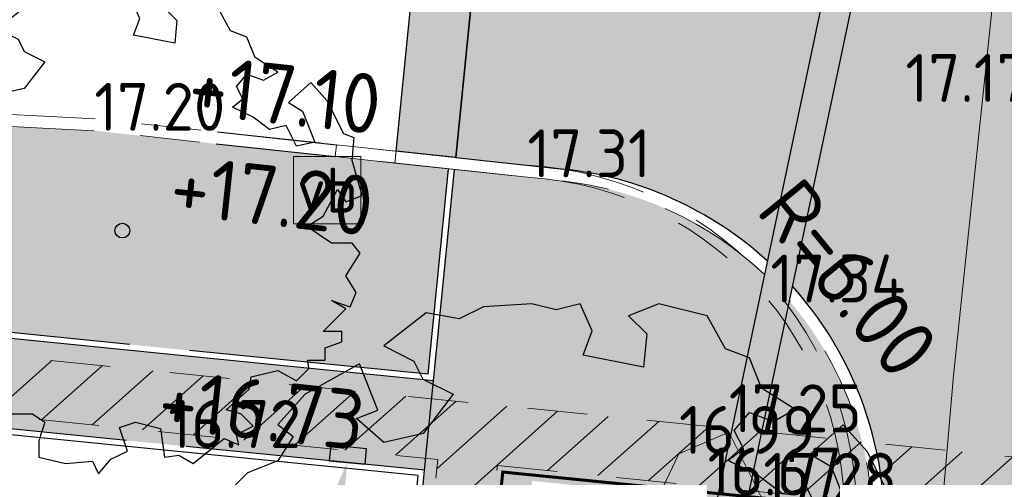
# Model space of a CAD drawing. Header units: metres. Extents: x 174255 to 175175, y 462028 to 462911.
# Tile 67 of 656: x 174573.91 to 174590.33, y 462394.45 to 462402.09. Entities that reach past the tile are written whole.
import ezdxf
from ezdxf import colors
from ezdxf.entities.mleader import LeaderData, LeaderLine
from ezdxf.enums import TextEntityAlignment as Align
from ezdxf.lldxf.tags import DXFTag
from ezdxf.math import Vec2, Vec3

# ---------------------------------------------------------------- set-up
doc = ezdxf.new("R2010")
doc.units = ezdxf.units.M
for name, pattern in [('HIDDENX2', [0.75, 0.5, -0.25]), ('NLCS-HIDDEN', [4, 2, -2]), ('VH-OPSLUITBAND', [10, 4, -2, 2, -2]), ('VH-OPSLUITBAND_100X200', [16, 8, -2, 4, -2]), ('VH-TROTTOIRBAND', [15, 5, -2, 2, -2, 2, -2]), ('VH-TROTTOIRBAND_180-200', [20, 10, -2, 2, -2, 2, -2])]:
    doc.linetypes.add(name, pattern=pattern)
doc.layers.add('-DR-alg-hulplijnen', color=210, linetype='Continuous', plot=False)
for name, color, linetype in [('-DR-nw-txt', 50, 'Continuous'), ('N-WE-VH-MATERIAALGRENS-G', 15, 'Continuous'), ('N-WE-WH-HWA_GOOT_ROOSTERGOOT-V', 141, 'Continuous')]:
    doc.layers.add(name, color=color, linetype=linetype)
for name, color, linetype, lineweight in [('B-ME-AL-PEIL_MAAIVELD-T20', 8, 'Continuous', 20), ('B-ME-IE-MEUBILAIR_WEGMEUBILAIR_VERKEERSBORD-S', 8, 'Continuous', 25), ('B-ME-VH-KANTOPSLUITING_TROTTOIRBAND-G', 8, 'VH-TROTTOIRBAND', 20), ('B-ME-WH-WATERGANG_SLOOT_INSTEEK-G', 8, 'Continuous', 20), ('B-WE-KL-TRACE_WENSTRACE-A', 252, 'Continuous', 20), ('B-WE-KL-TRACE_WENSTRACE-G', 252, 'NLCS-HIDDEN', 20), ('B-WE-RI-PERSLEIDING-G', 8, 'RI-PERS', 20), ('N-PV-KG-GRENS_UITGEEFBAAR-GEBIED-G', 170, 'Continuous', 30), ('N-WE-GR-WORTELDOEK-G', 147, 'HIDDENX2', 25), ('N-WE-IE-MEUBILAIR_WEGMEUBILAIR_STRAATKAST-LG580-ZIGGO-S', 7, 'Continuous', 25), ('N-WE-VH-KANTOPSLUITING_ACHTERKANTBAND-G', 50, 'Continuous', 25), ('N-WE-VH-KANTOPSLUITING_OPSLUITBAND_100X200-G', 152, 'VH-OPSLUITBAND_100X200', 25), ('N-WE-VH-KANTOPSLUITING_OPSLUITBAND_200X200-G', 152, 'VH-OPSLUITBAND', 20), ('N-WE-VH-KANTOPSLUITING_TROTTOIRBAND_180-200X200-G', 210, 'VH-TROTTOIRBAND_180-200', 25), ('N-WE-VH-NAP-T20', 7, 'Continuous', 25), ('N-WE-VH-T20', 7, 'Continuous', 25), ('N-WE-VH-VERHARDING_DREMPEL_PREFAB_ELEMENT-G', 7, 'Continuous', 25), ('N-WE-VH-VERHARDING_DREMPEL_PREFAB_ELEMENT-V', 41, 'Continuous', 25), ('N-WE-VH-VERHARDING_STRAATBAKSTEEN_DIKFORMAAT_ROOD-KERKWEG-V', 47, 'Continuous', 25), ('N-WE-VH-VERHARDING_STRAATBAKSTEEN_DIKFORMAAT_ROOD-TROTTOIR-V', 33, 'Continuous', 25), ('N-WE-VH-VERHARDING_TEGEL_300X300X45-V', 253, 'Continuous', 25), ('N-WE-VH-VERHARDING_TEGEL_300X300X60-V', 252, 'Continuous', 25), ('N-WE-WH-HWA_GOOT_ROOSTERGOOT-G', 150, 'Continuous', 25)]:
    doc.layers.add(name, color=color, linetype=linetype, lineweight=lineweight)
for name, color, linetype, lineweight, true_color in [('N-WE-GR-BOOM-1E-GROOTTE-S', 7, 'Continuous', 25, 0x00cc00), ('N-WE-GR-BOOM-2E-GROOTTE-S', 7, 'Continuous', 25, 0x00cc00), ('N-WE-GR-GRAS_BERM-NECTAR-ONDER-MAAIMES-V', 7, 'Continuous', 25, 0xd1ffa3), ('N-WE-VH-KANTOPSLUITING_VERLOOPBAND_180-200x200-200x200-G', 30, 'Continuous', 20, 0xff7f00)]:
    doc.layers.add(name, color=color, linetype=linetype, lineweight=lineweight, true_color=true_color)
doc.styles.add('CE', font='txt', dxfattribs={"height": 1.8})
doc.styles.add('NLCS-ISO', font='NLCS-ISO.ttf')
doc.styles.add('NLCS-ISO-M500-T20', font='NLCS-ISO.ttf', dxfattribs={"height": 1})
doc.styles.get("Standard").update_dxf_attribs({"font": 'isocpeur.ttf'})
tags = doc.linetypes.add('RI-PERS', pattern='A,7,-2,["P",Standard,S=1.8,R=0,X=-0.5,Y=-0.9],-2,7,-2,[102,NLCS.SHX,S=1,R=180,X=0,Y=0],-2', length=22).pattern_tags.tags
tags[6] = DXFTag(74, 10)

# ---------------------------------------------------------------- blocks, each defined once
blk = doc.blocks.new('SIE-WEG_VERKEERSBORD-SO')
at = {"color": 0, "linetype": 'ByBlock', "lineweight": 18}
blk.add_lwpolyline([(-1.125, -1.125), (1.125, -1.125), (1.125, 1.125), (-1.125, 1.125)], close=True, dxfattribs=at)
at = {"color": 0, "linetype": 'ByBlock', "lineweight": 18, "style": 'NLCS-ISO'}
blk.add_text('vb', height=1.5, dxfattribs=at).set_placement((0, 0), align=Align.MIDDLE_CENTER)
blk = doc.blocks.new('SGR-BOOM_1EGROOTTE')
at = {"linetype": 'Continuous', "flags": 128}
blk.add_lwpolyline([(167869.0515202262, 467739.1556611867), (167868.8494327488, 467739.6599609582), (167868.4486004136, 467739.8110639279), (167868.1446613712, 467740.3646383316), (167867.3364325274, 467740.5666382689), (167866.83377547, 467740.3645509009), (167867.1376977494, 467740.0623117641), (167867.0851679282, 467739.5070708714), (167866.0781706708, 467739.7090575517), (167866.2276307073, 467740.1131752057), (167866.0255466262, 467740.5665508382), (167865.6230883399, 467740.4663184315), (167865.2189739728, 467740.5664970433), (167864.4140474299, 467740.5155192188), (167864.0099531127, 467740.3150811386), (167863.4547091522, 467740.4136069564), (167862.7483789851, 467739.8599651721), (167863.2527089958, 467739.6086635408), (167863.4038589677, 467739.3047715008), (167863.9081889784, 467739.0534698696), (167863.403919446, 467738.3979932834), (167862.7484864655, 467738.2484625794), (167862.2950706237, 467738.6492545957), (167862.6511367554, 467738.7906272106), (167862.3459340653, 467739.5593216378), (167861.437546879, 467739.0533050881), (167860.9841914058, 467738.5489616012), (167861.2371828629, 467738.3469246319), (167860.9842317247, 467737.9444427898), (167860.478289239, 467737.7423552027), (167860.1267718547, 467737.3907909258), (167859.7736556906, 467736.3804981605), (167861.1338465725, 467736.027405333), (167861.3359306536, 467735.5740297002), (167860.9844099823, 467735.2717468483), (167860.3798911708, 467735.2717065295), (167860.2645594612, 467735.587631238), (167859.6735173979, 467735.3718649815), (167860.077668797, 467734.7164489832), (167859.8756317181, 467734.4651002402), (167860.126980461, 467734.2630631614), (167859.9249636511, 467733.7078122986), (167860.3487980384, 467733.4959304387), (167860.1270612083, 467733.0523828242), (167860.4786053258, 467733.0031248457), (167860.6371384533, 467732.864022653), (167860.2443994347, 467732.3829941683), (167861.0848543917, 467731.6906366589), (167861.3887363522, 467731.9929163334), (167861.6400345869, 467732.5481704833), (167861.4379639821, 467732.7994922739), (167861.6892521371, 467733.5058761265), (167862.0440918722, 467733.30384595), (167862.4482331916, 467732.7995596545), (167862.7997940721, 467732.4989664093), (167862.4483172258, 467731.5395978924), (167861.6893932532, 467731.3900602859), (167861.3888137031, 467730.8331601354), (167861.7929516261, 467730.3797979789), (167862.3958378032, 467730.2287084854), (167862.4714127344, 467730.0775838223), (167862.5469876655, 467729.9264591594), (167863.0019858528, 467730.4308027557), (167863.6065046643, 467730.4308430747), (167863.9087775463, 467730.228809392), (167863.7593207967, 467729.7754103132), (167863.759347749, 467729.3713026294), (167864.4148008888, 467729.2185739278), (167865.0702403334, 467729.2711844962), (167865.2197475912, 467728.9672923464), (167865.5236260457, 467729.3221388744), (167865.9260776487, 467729.522576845), (167865.7333766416, 467730.0964089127), (167866.1280843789, 467730.2289574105), (167866.7342560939, 467730.076225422), (167866.8345086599, 467729.3715077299), (167867.1876886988, 467729.4240981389), (167867.5392432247, 467729.218782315), (167868.2964940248, 467729.8249943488), (167868.651330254, 467729.6755310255), (167868.5987466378, 467729.9268627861), (167869.0028408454, 467730.1289435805), (167868.7005612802, 467730.4311828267), (167868.3473709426, 467730.5330075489), (167868.9025748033, 467731.0357151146), (167868.9518360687, 467731.3379778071), (167869.6072688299, 467731.4907939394), (167870.0623175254, 467731.2378463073), (167870.3629140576, 467731.5401257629), (167870.3423943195, 467731.7499664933), (167870.7670077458, 467731.7499948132), (167870.7669879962, 467732.0461086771), (167871.1710857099, 467732.1956226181), (167871.1710689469, 467732.4469578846), (167870.7176798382, 467732.4469276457), (167871.2728800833, 467733.0038447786), (167870.919683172, 467733.2042323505), (167871.3730823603, 467733.0531328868), (167871.5241885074, 467733.4063265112), (167871.2728262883, 467733.8104174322), (167871.6243301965, 467734.364035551), (167871.4222595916, 467734.6153573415), (167870.9195890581, 467734.6153238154), (167870.3134004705, 467735.0210337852), (167870.7174913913, 467735.272396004), (167871.0706312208, 467735.9278625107), (167871.2727051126, 467735.6272592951), (167871.6735173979, 467735.776773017), (167871.4221249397, 467736.6342530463), (167871.4746547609, 467737.189493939), (167871.2200273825, 467737.2896825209), (167870.8158659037, 467738.096228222), (167870.4122671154, 467738.5450985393), (167869.8651256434, 467738.0531398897), (167870.2130065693, 467737.8448527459), (167870.5153164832, 467737.087581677), (167870.0619340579, 467736.9873458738), (167869.8089225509, 467737.4899995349), (167869.4048214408, 467737.3914097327), (167869.0023363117, 467737.6936422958), (167868.498006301, 467737.944943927), (167868.7493280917, 467738.1470145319), (167868.5981783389, 467738.4476211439), (167868.8494933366, 467738.7515400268), (167869.2536111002, 467738.6004372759), (167869.6067811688, 467738.8025146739)], close=True, dxfattribs=at)
at = {"linetype": 'Continuous'}
blk.add_circle((167865.804156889, 467734.918884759), 0.143196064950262, dxfattribs=at)
blk = doc.blocks.new('SGR-BOOM_2EGROOTTE')
at = {"linetype": 'Continuous', "flags": 128}
blk.add_lwpolyline([(2.215013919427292, 2.88988874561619), (2.077170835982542, 3.233869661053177), (1.803764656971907, 3.336936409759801), (1.596449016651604, 3.714527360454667), (1.04515926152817, 3.852310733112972), (0.702298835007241, 3.714467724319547), (0.9096030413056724, 3.508311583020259), (0.873772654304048, 3.129583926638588), (0.1869037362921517, 3.26735825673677), (0.288849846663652, 3.543005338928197), (0.1510090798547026, 3.85225109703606), (-0.1235061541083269, 3.783882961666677), (-0.3991509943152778, 3.85221440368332), (-0.948188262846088, 3.817442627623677), (-1.223819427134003, 3.680724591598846), (-1.602549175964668, 3.747928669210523), (-2.084334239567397, 3.370291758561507), (-1.740332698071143, 3.198879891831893), (-1.637233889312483, 2.991596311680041), (-1.293232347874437, 2.820184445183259), (-1.637192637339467, 2.373086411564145), (-2.084260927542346, 2.271092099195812), (-2.393534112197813, 2.544470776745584), (-2.15066278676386, 2.640900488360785), (-2.358840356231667, 3.165223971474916), (-2.97844772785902, 2.82007204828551), (-3.287679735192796, 2.47606131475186), (-3.11511524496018, 2.338252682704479), (-3.287652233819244, 2.06372138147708), (-3.632753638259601, 1.92587822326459), (-3.872522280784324, 1.686077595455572), (-4.113381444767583, 0.9969608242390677), (-3.185600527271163, 0.7561175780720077), (-3.047759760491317, 0.4468718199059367), (-3.287530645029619, 0.2406858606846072), (-3.69987057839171, 0.2406583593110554), (-3.778537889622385, 0.4561493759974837), (-4.181685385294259, 0.3089760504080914), (-3.906015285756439, -0.1380806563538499), (-4.043823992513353, -0.3095246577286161), (-3.872379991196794, -0.4473333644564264), (-4.010174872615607, -0.8260678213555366), (-3.721079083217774, -0.9705916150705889), (-3.872324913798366, -1.273133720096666), (-3.63253803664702, -1.306732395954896), (-3.524403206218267, -1.401613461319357), (-3.792288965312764, -1.729721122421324), (-3.219017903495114, -2.201975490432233), (-3.011741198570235, -1.99579169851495), (-2.840331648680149, -1.617054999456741), (-2.978163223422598, -1.445629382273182), (-2.806760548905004, -0.963807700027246), (-2.56472574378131, -1.101611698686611), (-2.28906251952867, -1.445583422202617), (-2.049264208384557, -1.650616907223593), (-2.289005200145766, -2.304998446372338), (-2.80666429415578, -2.406997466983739), (-3.011688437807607, -2.786856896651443), (-2.736027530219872, -3.09609346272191), (-2.324801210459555, -3.199151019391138), (-2.273251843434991, -3.30223256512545), (-2.221702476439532, -3.405314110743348), (-1.91134998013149, -3.061303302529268), (-1.499010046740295, -3.061275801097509), (-1.292830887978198, -3.199082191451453), (-1.394774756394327, -3.508343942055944), (-1.394756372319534, -3.783984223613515), (-0.9476743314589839, -3.888159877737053), (-0.5006016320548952, -3.852274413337), (-0.3986233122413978, -4.059558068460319), (-0.1913489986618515, -3.817518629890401), (0.08316167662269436, -3.680800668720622), (-0.04827893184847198, -3.289392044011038), (0.2209496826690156, -3.198981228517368), (0.6344170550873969, -3.303159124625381), (0.7027989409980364, -3.783844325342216), (0.9437016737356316, -3.747972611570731), (1.183495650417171, -3.888017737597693), (1.70001348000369, -3.474522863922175), (1.94204589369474, -3.576471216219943), (1.906178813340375, -3.405038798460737), (2.18180990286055, -3.267200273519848), (1.975626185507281, -3.061044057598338), (1.734716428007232, -2.991589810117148), (2.113418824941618, -2.648694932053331), (2.147019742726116, -2.442522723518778), (2.594087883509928, -2.338287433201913), (2.904474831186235, -2.510822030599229), (3.109510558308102, -2.304638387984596), (3.09551412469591, -2.161506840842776), (3.385141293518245, -2.16148752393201), (3.385127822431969, -1.959509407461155), (3.660761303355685, -1.857526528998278), (3.660749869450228, -1.686091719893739), (3.351494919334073, -1.686112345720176), (3.730194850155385, -1.306241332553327), (3.48928060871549, -1.169557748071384), (3.798542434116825, -1.272622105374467), (3.901611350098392, -1.03171010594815), (3.730158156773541, -0.7560812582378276), (3.969917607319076, -0.3784604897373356), (3.832086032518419, -0.2070348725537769), (3.489216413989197, -0.2070577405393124), (3.075737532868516, 0.06967545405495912), (3.351366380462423, 0.2411286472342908), (3.592241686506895, 0.68821980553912), (3.730075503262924, 0.483179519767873), (4.00346800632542, 0.5851622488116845), (3.831994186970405, 1.170046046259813), (3.86782457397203, 1.548773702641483), (3.694144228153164, 1.617111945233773), (3.418467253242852, 2.16725363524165), (3.143174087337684, 2.473426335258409), (2.769971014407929, 2.137863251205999), (3.007259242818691, 1.99579139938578), (3.213463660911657, 1.479259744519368), (2.904213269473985, 1.410889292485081), (2.731635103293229, 1.753747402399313), (2.455999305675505, 1.686499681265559), (2.18146576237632, 1.892651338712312), (1.837464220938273, 2.064063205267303), (2.008889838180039, 2.201894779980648), (1.905791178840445, 2.406937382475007), (2.077212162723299, 2.614239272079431), (2.352859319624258, 2.511172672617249), (2.593755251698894, 2.649008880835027)], close=True, dxfattribs=at)
at = {"linetype": 'Continuous'}
blk.add_circle((0, 0), 0.1231508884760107, dxfattribs=at)

msp = doc.modelspace()

# ---------------------------------------------------------------- hatches: boundary and pattern name
at = {"layer": 'B-WE-KL-TRACE_WENSTRACE-A'}
h = msp.add_hatch(dxfattribs=at)
h.set_pattern_fill('AKL-WENSTRACE', color=256, scale=5, pattern_type=2)
h.set_pattern_definition([(45, (7036.025870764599, -5459.313215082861), (-0.4419417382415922, 0.4419417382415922), [])])
edge = h.paths.add_edge_path()
edge.add_arc((174871.640041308, 462346.1759887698), 277.7267564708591, 167.4909955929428, 170.0783668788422)
edge.add_line((174598.0668715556, 462394.0285963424), (174597.8977231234, 462393.0405319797))
edge.add_arc((174837.8543264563, 462352.4704602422), 243.362080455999, 170.4036096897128, 170.6915752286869)
edge.add_line((174597.6968516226, 462391.8340155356), (174598.7008328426, 462391.7765815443))
edge.add_arc((174850.6854382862, 462350.1896270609), 255.3932578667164, 167.5467652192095, 170.6285132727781, ccw=False)
edge.add_line((174601.3009857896, 462405.263314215), (174631.1794015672, 462402.8880249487))
edge.add_line((174631.1794015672, 462402.8880249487), (174631.1794015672, 462418.5060067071))
edge.add_line((174631.1794015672, 462418.5060067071), (174648.2794015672, 462418.5060067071))
edge.add_line((174648.2794015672, 462418.5060067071), (174648.2794015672, 462426.8823444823))
edge.add_line((174648.2794015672, 462426.8823444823), (174677.4794015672, 462426.8823444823))
edge.add_line((174677.4794015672, 462426.8823444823), (174677.4794015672, 462440.7908352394))
edge.add_line((174677.4794015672, 462440.7908352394), (174695.6675709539, 462440.7908352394))
edge.add_line((174695.6675709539, 462440.7908352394), (174695.6675708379, 462428.3020516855))
edge.add_line((174695.6675708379, 462428.3020516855), (174696.6675708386, 462428.3819349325))
edge.add_line((174696.6675708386, 462428.3819349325), (174696.6675710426, 462450.3258998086))
edge.add_arc((174666.9675710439, 462450.3259000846), 29.69999999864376, 359.9999994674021, 370.5157417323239)
edge.add_line((174696.1687536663, 462455.7463182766), (174694.6737609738, 462463.8002272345))
edge.add_line((174694.6737609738, 462463.8002272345), (174693.7024938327, 462463.5534103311))
edge.add_line((174693.7024938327, 462463.5534103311), (174695.1855488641, 462455.5638126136))
edge.add_arc((174666.9675710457, 462450.3259000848), 28.69999999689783, -5.329113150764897e-07, 10.515741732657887, ccw=False)
edge.add_line((174695.6675710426, 462450.3258998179), (174695.6675709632, 462441.7908352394))
edge.add_line((174695.6675709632, 462441.7908352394), (174683.5675710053, 462441.7908352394))
edge.add_line((174683.5675710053, 462441.7908352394), (174683.5675710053, 462474.9004003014))
edge.add_line((174683.5675710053, 462474.9004003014), (174632.8224872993, 462474.9003244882))
edge.add_line((174632.8224872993, 462474.9003244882), (174610.4028021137, 462476.682655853))
edge.add_line((174610.4028021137, 462476.682655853), (174610.2317172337, 462475.6931018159))
edge.add_line((174610.2317172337, 462475.6931018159), (174632.7828014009, 462473.900324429))
edge.add_line((174632.7828014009, 462473.900324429), (174682.567570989, 462473.9003988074))
edge.add_line((174682.567570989, 462473.9003988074), (174682.5675710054, 462441.7908352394))
edge.add_line((174682.5675710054, 462441.7908352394), (174676.4794015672, 462441.7908352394))
edge.add_line((174676.4794015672, 462441.7908352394), (174676.4794015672, 462427.8823444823))
edge.add_line((174676.4794015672, 462427.8823444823), (174647.2794015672, 462427.8823444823))
edge.add_line((174647.2794015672, 462427.8823444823), (174647.2794015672, 462419.5060067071))
edge.add_line((174647.2794015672, 462419.5060067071), (174630.1794015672, 462419.5060067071))
edge.add_line((174630.1794015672, 462419.5060067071), (174630.1794015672, 462403.9706784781))
edge.add_line((174630.1794015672, 462403.9706784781), (174602.9529161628, 462406.1351432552))
edge.add_line((174602.9529161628, 462406.1351432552), (174605.0146463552, 462432.069345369))
edge.add_line((174605.0146463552, 462432.069345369), (174607.7423055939, 462444.6928849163))
edge.add_line((174607.7423055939, 462444.6928849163), (174610.2027191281, 462475.6420663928))
edge.add_line((174610.2027191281, 462475.6420663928), (174610.3906909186, 462476.6836186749))
edge.add_line((174610.3906909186, 462476.6836186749), (174610.0917890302, 462494.1507060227))
edge.add_line((174610.0917890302, 462494.1507060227), (174594.573118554, 462493.9402302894))
edge.add_line((174594.573118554, 462493.9402302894), (174593.9422332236, 462530.8076091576))
edge.add_line((174593.9422332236, 462530.8076091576), (174592.9444635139, 462530.6687209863))
edge.add_line((174592.9444635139, 462530.6687209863), (174593.5903141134, 462492.9268087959))
edge.add_line((174593.5903141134, 462492.9268087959), (174609.1089845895, 462493.1372845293))
edge.add_line((174609.1089845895, 462493.1372845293), (174609.3713832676, 462477.8033545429))
edge.add_line((174609.3713832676, 462477.8033545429), (174606.8246991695, 462445.7689882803))
edge.add_line((174606.8246991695, 462445.7689882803), (174581.0353072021, 462447.8192062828))
edge.add_line((174581.0353072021, 462447.8192062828), (174581.09273299, 462446.81148599))
edge.add_line((174581.09273299, 462446.81148599), (174606.7365046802, 462444.7728445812))
edge.add_line((174606.7365046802, 462444.7728445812), (174604.0577947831, 462432.3758413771))
edge.add_line((174604.0577947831, 462432.3758413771), (174601.9778609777, 462406.2126586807))
edge.add_line((174601.9778609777, 462406.2126586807), (174600.5059680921, 462406.3296719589))
h = msp.add_hatch(dxfattribs=at)
h.set_pattern_fill('AKL-WENSTRACE', color=256, scale=5, angle=356.7300000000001, pattern_type=2)
h.set_pattern_definition([(45, (6970.009773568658, -5460.527628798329), (-0.4419417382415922, 0.4419417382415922), [])])
edge = h.paths.add_edge_path()
edge.add_line((174534.8943379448, 462401.4592571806), (174535.152365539, 462400.4931196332))
edge.add_line((174535.152365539, 462400.4931196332), (174553.1706120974, 462405.305275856))
edge.add_arc((174568.0964927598, 462341.2435092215), 65.7775938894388, 89.16741981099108, 103.11547503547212, ccw=False)
edge.add_line((174569.0522908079, 462407.0141585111), (174582.4406517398, 462405.9835796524))
edge.add_line((174582.4406517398, 462405.9835796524), (174587.3832373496, 462407.5615389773))
edge.add_line((174587.3832373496, 462407.5615389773), (174600.3372376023, 462405.3440097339))
edge.add_line((174600.3372376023, 462405.3440097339), (174600.5059680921, 462406.3296719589))
edge.add_line((174600.5059680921, 462406.3296719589), (174587.3115060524, 462408.5883646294))
edge.add_line((174587.3115060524, 462408.5883646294), (174582.322619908, 462406.9956234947))
edge.add_line((174582.322619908, 462406.9956234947), (174569.0980921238, 462408.0135911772))
edge.add_arc((174568.0964927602, 462341.2435092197), 66.77759389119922, 89.14058646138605, 103.1292870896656)
edge.add_line((174552.9280202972, 462406.2755358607), (174534.8943379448, 462401.4592571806))
h = msp.add_hatch(dxfattribs=at)
h.set_pattern_fill('AKL-WENSTRACE', color=256, scale=5, angle=356.7300000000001, pattern_type=2)
h.set_pattern_definition([(41.73000000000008, (0, 0), (-0.4160132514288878, 0.4664311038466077), [])])
edge = h.paths.add_edge_path()
edge.add_line((174640.9955620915, 462307.1457300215), (174643.3189782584, 462347.7604626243))
edge.add_arc((174649.4090214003, 462347.4120741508), 6.099999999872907, 99.6345544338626, 176.7258923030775, ccw=False)
edge.add_line((174648.3881049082, 462353.4260353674), (174648.4464833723, 462354.4465265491))
edge.add_line((174648.4464833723, 462354.4465265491), (174648.9849437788, 462363.8591430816))
edge.add_line((174648.9849437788, 462363.8591430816), (174622.8277093, 462365.3555001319))
edge.add_line((174622.8277093, 462365.3555001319), (174622.599257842, 462361.362029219))
edge.add_line((174622.599257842, 462361.362029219), (174595.3099567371, 462362.9231475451))
edge.add_line((174595.3099567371, 462362.9231475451), (174594.3148577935, 462363.0220509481))
edge.add_line((174594.3148577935, 462363.0220509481), (174578.8861048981, 462364.555522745))
edge.add_line((174578.8861048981, 462364.555522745), (174581.8766701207, 462394.6445611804))
edge.add_line((174581.8766701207, 462394.6445611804), (174597.8977231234, 462393.0405319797))
edge.add_line((174597.8977231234, 462393.0405319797), (174598.0668715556, 462394.0285963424))
edge.add_line((174598.0668715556, 462394.0285963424), (174571.9276195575, 462396.6456604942))
edge.add_arc((174567.3549686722, 462350.9739968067), 45.90000000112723, 84.2825946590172, 105.3853352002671)
edge.add_line((174555.1772695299, 462395.229094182), (174516.043059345, 462384.4605123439))
edge.add_line((174516.043059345, 462384.4605123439), (174516.3083686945, 462383.4963490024))
edge.add_line((174516.3083686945, 462383.4963490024), (174555.4425788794, 462394.2649308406))
edge.add_arc((174567.3549686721, 462350.9739968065), 44.90000000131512, 84.28259465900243, 105.3853352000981, ccw=False)
edge.add_line((174571.8279975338, 462395.6506351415), (174580.8816445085, 462394.74418323))
edge.add_line((174580.8816445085, 462394.74418323), (174576.6966066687, 462352.6371716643))
edge.add_line((174576.6966066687, 462352.6371716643), (174577.6917037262, 462352.5382684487))
edge.add_line((174577.6917037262, 462352.5382684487), (174578.7872016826, 462363.5604256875))
edge.add_line((174578.7872016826, 462363.5604256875), (174595.2319144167, 462361.9259771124))
edge.add_line((174595.2319144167, 462361.9259771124), (174623.5405127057, 462360.3065486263))
edge.add_line((174623.5405127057, 462360.3065486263), (174623.7689641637, 462364.3000195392))
edge.add_line((174623.7689641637, 462364.3000195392), (174647.9294631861, 462362.917888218))
edge.add_line((174647.9294631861, 462362.917888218), (174647.4325432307, 462354.231424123))
edge.add_arc((174649.4090214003, 462347.4120741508), 7.099999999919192, 106.1633752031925, 176.7258923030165)
edge.add_line((174642.3206105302, 462347.8175754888), (174639.9400814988, 462306.2044751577))
edge.add_line((174639.9400814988, 462306.2044751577), (174679.0354000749, 462303.9679789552))
edge.add_line((174679.0354000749, 462303.9679789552), (174683.9916293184, 462341.6898671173))
edge.add_line((174683.9916293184, 462341.6898671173), (174690.2732923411, 462356.4890171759))
edge.add_line((174690.2732923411, 462356.4890171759), (174695.9835020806, 462370.4529493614))
edge.add_arc((174687.3754168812, 462373.9730160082), 9.299999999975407, 337.7590890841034, 439.7882787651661)
edge.add_line((174689.0241774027, 462383.1256980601), (174670.746193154, 462386.4182869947))
edge.add_arc((174621.1973154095, 462048.6945919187), 341.3391063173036, 81.65343966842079, 85.32544512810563)
edge.add_line((174649.0150505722, 462388.898294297), (174631.1794015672, 462389.9186047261))
edge.add_line((174631.1794015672, 462389.9186047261), (174631.1794015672, 462402.8880249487))
edge.add_line((174631.1794015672, 462402.8880249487), (174630.1794015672, 462402.9675234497))
edge.add_line((174630.1794015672, 462402.9675234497), (174630.1794015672, 462389.9758109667))
edge.add_line((174630.1794015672, 462389.9758109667), (174597.6968516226, 462391.8340155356))
edge.add_line((174597.6968516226, 462391.8340155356), (174594.3149590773, 462363.0230502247))
edge.add_line((174594.3149590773, 462363.0230502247), (174595.3100648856, 462362.9242145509))
edge.add_line((174595.3100648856, 462362.9242145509), (174598.53971578, 462390.7841635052))
edge.add_line((174598.53971578, 462390.7841635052), (174648.9579377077, 462387.8999265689))
edge.add_arc((174620.9313556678, 462046.4013109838), 342.6467477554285, 81.66799307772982, 85.30828514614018, ccw=False)
edge.add_line((174670.5839372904, 462385.4314200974), (174688.8468913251, 462382.1415386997))
edge.add_arc((174687.3754168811, 462373.9730160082), 8.300000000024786, -22.24091091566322, 79.7882787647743, ccw=False)
edge.add_line((174695.0579015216, 462370.8314511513), (174689.6178399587, 462357.528148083))
edge.add_line((174689.6178399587, 462357.528148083), (174687.4210503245, 462352.3491569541))
edge.add_line((174687.4210503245, 462352.3491569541), (174649.8145227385, 462354.5004850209))
edge.add_arc((174649.4090213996, 462347.4120741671), 7.099999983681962, 86.72589228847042, 97.63358012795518)
edge.add_line((174648.4658765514, 462354.4491529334), (174648.4311116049, 462353.4331780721))
edge.add_arc((174649.4090214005, 462347.4120741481), 6.10000000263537, 86.72589230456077, 99.22506903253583, ccw=False)
edge.add_line((174649.7574098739, 462353.5021172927), (174687.0067808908, 462351.3712208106))
edge.add_line((174687.0067808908, 462351.3712208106), (174683.0178484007, 462341.9548339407))
edge.add_line((174683.0178484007, 462341.9548339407), (174678.164951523, 462305.019408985))
edge.add_line((174678.164951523, 462305.019408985), (174640.9955620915, 462307.1457300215))
at = {"layer": 'N-WE-GR-GRAS_BERM-NECTAR-ONDER-MAAIMES-V', "transparency": 33554559}
h = msp.add_hatch(color=256, dxfattribs=at)
h.dxf.hatch_style = 1
edge = h.paths.add_edge_path()
edge.add_line((174517.7700733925, 462385.3506031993), (174517.0067639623, 462388.1332027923))
edge.add_line((174517.0067639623, 462388.1332027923), (174519.0279904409, 462388.6876559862))
edge.add_line((174519.0279904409, 462388.6876559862), (174518.8692649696, 462389.2662803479))
edge.add_line((174518.8692649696, 462389.2662803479), (174545.2467943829, 462396.5357853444))
edge.add_line((174545.2467943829, 462396.5357853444), (174555.9176666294, 462399.3953943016))
edge.add_line((174555.9176666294, 462399.3953943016), (174559.8086764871, 462400.1887531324))
edge.add_line((174559.8086764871, 462400.1887531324), (174561.980191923, 462400.4353720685))
edge.add_line((174561.980191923, 462400.4353720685), (174566.153384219, 462400.6919038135))
edge.add_line((174566.153384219, 462400.6919038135), (174575.1504522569, 462400.2353569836))
edge.add_line((174575.1504522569, 462400.2353569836), (174581.0627487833, 462399.5995999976))
edge.add_line((174581.0627487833, 462399.5995999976), (174580.7216013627, 462396.167206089))
edge.add_line((174580.7216013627, 462396.167206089), (174571.967468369, 462397.0436706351))
edge.add_arc((174567.3549686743, 462350.9739968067), 46.30000000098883, 84.28259465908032, 105.3853352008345)
edge.add_line((174555.0711457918, 462395.6147595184), (174517.7700733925, 462385.3506031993))
at = {"layer": 'N-WE-VH-VERHARDING_DREMPEL_PREFAB_ELEMENT-V'}
h = msp.add_hatch(color=256, dxfattribs=at)
h.dxf.hatch_style = 1
h.paths.add_polyline_path([(174581.7274966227, 462405.2490354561), (174580.7325058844, 462405.3484300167), (174580.1877203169, 462399.8948459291), (174581.1819601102, 462399.7879340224)])
at = {"layer": 'N-WE-VH-VERHARDING_STRAATBAKSTEEN_DIKFORMAAT_ROOD-KERKWEG-V'}
h = msp.add_hatch(color=256, dxfattribs=at)
h.dxf.hatch_style = 1
edge = h.paths.add_edge_path()
edge.add_line((174595.9838774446, 462404.0645586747), (174596.9268350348, 462408.4847924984))
edge.add_line((174596.9268350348, 462408.4847924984), (174591.5478680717, 462409.632274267))
edge.add_arc((174585.6799041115, 462410.8840725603), 6.000000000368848, 297.798969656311, 347.9577425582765, ccw=False)
edge.add_line((174588.4781285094, 462405.5765363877), (174586.8012415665, 462397.6367901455))
edge.add_arc((174582.335846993, 462393.6292658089), 6.000000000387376, -8.923938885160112, 41.906787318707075, ccw=False)
edge.add_line((174588.2632178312, 462392.6985268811), (174588.2594889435, 462392.6750823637))
edge.add_line((174588.2594889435, 462392.6750823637), (174593.689492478, 462391.8004141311))
edge.add_arc((174837.7918502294, 462352.480259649), 247.248934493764, 167.9577425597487, 170.8493648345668, ccw=False)
h = msp.add_hatch(color=256, dxfattribs=at)
h.dxf.hatch_style = 1
edge = h.paths.add_edge_path()
edge.add_arc((174585.6799041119, 462410.8840725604), 6.000000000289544, 264.29536565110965, 291.837787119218, ccw=False)
edge.add_line((174585.083502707, 462404.9137873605), (174581.7274966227, 462405.2490354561))
edge.add_line((174581.7274966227, 462405.2490354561), (174581.1819601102, 462399.7879340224))
edge.add_line((174581.1819601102, 462399.7879340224), (174582.9773367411, 462399.5948748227))
edge.add_arc((174582.3358469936, 462393.6292658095), 5.999999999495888, 47.62237374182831, 83.86249327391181, ccw=False)
edge.add_line((174586.3799308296, 462398.0615773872), (174587.9117847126, 462405.3146283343))
at = {"layer": 'N-WE-VH-VERHARDING_STRAATBAKSTEEN_DIKFORMAAT_ROOD-TROTTOIR-V'}
h = msp.add_hatch(color=256, dxfattribs=at)
h.dxf.hatch_style = 1
edge = h.paths.add_edge_path()
edge.add_line((174556.4492319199, 462373.3836858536), (174521.7206764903, 462363.8274160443))
edge.add_line((174521.7206764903, 462363.8274160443), (174516.3614305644, 462383.303516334))
edge.add_line((174516.3614305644, 462383.303516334), (174548.3716535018, 462392.1117867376))
edge.add_line((174548.3716535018, 462392.1117867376), (174555.495640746, 462394.0720981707))
edge.add_arc((174567.3549686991, 462350.9739966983), 44.70000011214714, 101.32350344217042, 105.3853352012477, ccw=False)
edge.add_line((174558.5781957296, 462394.8038753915), (174560.4197479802, 462395.1327143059))
edge.add_arc((174567.3549848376, 462350.9740198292), 44.69997548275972, 84.28259465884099, 98.92554213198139, ccw=False)
edge.add_line((174571.808086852, 462395.4516286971), (174580.6628587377, 462394.5650881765))
edge.add_line((174580.6628587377, 462394.5650881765), (174580.8112135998, 462396.0577341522))
edge.add_line((174580.8112135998, 462396.0577341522), (174571.9575061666, 462396.9441680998))
edge.add_arc((174567.3549686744, 462350.9739968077), 46.19999999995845, 84.28259465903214, 105.3853352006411)
edge.add_line((174555.0976767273, 462395.5183431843), (174517.7001112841, 462385.2276348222))
edge.add_line((174517.7001112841, 462385.2276348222), (174516.9103265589, 462388.1067485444))
edge.add_line((174516.9103265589, 462388.1067485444), (174516.5549721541, 462388.0092694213))
edge.add_line((174516.5549721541, 462388.0092694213), (174505.5249005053, 462384.983552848))
edge.add_line((174505.5249005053, 462384.983552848), (174509.2163382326, 462382.8852737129))
edge.add_line((174509.2163382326, 462382.8852737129), (174509.8023206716, 462380.7557478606))
edge.add_line((174509.8023206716, 462380.7557478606), (174514.8159702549, 462382.1353557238))
edge.add_line((174514.8159702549, 462382.1353557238), (174515.0282176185, 462381.3640250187))
edge.add_line((174515.0282176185, 462381.3640250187), (174515.2935268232, 462380.3998616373))
edge.add_line((174515.2935268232, 462380.3998616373), (174520.4627389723, 462361.6143653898))
edge.add_arc((174525.0907232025, 462362.8878495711), 4.799999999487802, 195.3853265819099, 198.9686482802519)
edge.add_line((174520.5513796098, 462361.327606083), (174525.4650664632, 462362.6797071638))
edge.add_line((174525.4650664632, 462362.6797071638), (174550.4368980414, 462369.551215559))
edge.add_line((174550.4368980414, 462369.551215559), (174556.2266669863, 462371.1443884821))
edge.add_line((174556.2266669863, 462371.1443884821), (174556.4492319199, 462373.3836858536))
at = {"layer": 'N-WE-VH-VERHARDING_TEGEL_300X300X45-V'}
h = msp.add_hatch(color=256, dxfattribs=at)
h.dxf.hatch_style = 1
edge = h.paths.add_edge_path()
edge.add_arc((174582.3358469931, 462393.6292658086), 5.800000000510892, 46.4537312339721, 83.86249326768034)
edge.add_line((174582.9559537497, 462399.3960211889), (174581.1621788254, 462399.5889081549))
edge.add_line((174581.1621788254, 462399.5889081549), (174580.6628587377, 462394.5650881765))
edge.add_line((174580.6628587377, 462394.5650881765), (174576.4975872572, 462352.6569523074))
edge.add_line((174576.4975872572, 462352.6569523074), (174576.3195614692, 462350.8657776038))
edge.add_line((174576.3195614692, 462350.8657776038), (174578.1107361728, 462350.6877518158))
edge.add_line((174578.1107361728, 462350.6877518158), (174582.4539048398, 462394.3857684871))
edge.add_line((174582.4539048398, 462394.3857684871), (174585.5383725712, 462394.0769513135))
edge.add_line((174585.5383725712, 462394.0769513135), (174586.3316996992, 462397.8332117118))
at = {"layer": 'N-WE-VH-VERHARDING_TEGEL_300X300X60-V'}
h = msp.add_hatch(color=256, dxfattribs=at)
h.dxf.hatch_style = 1
edge = h.paths.add_edge_path()
edge.add_line((174586.749566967, 462397.3921205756), (174586.0388158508, 462394.0268468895))
edge.add_line((174586.0388158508, 462394.0268468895), (174588.1328015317, 462393.8171968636))
edge.add_arc((174582.3358469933, 462393.629265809), 5.800000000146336, 1.856817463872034, 40.44878338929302)
at = {"layer": 'N-WE-WH-HWA_GOOT_ROOSTERGOOT-V'}
h = msp.add_hatch(color=256, dxfattribs=at)
h.dxf.hatch_style = 1
h.paths.add_polyline_path([(174589.0718456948, 462410.8073071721), (174585.0967141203, 462391.9857784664), (174585.5859323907, 462391.8825283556), (174589.5610687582, 462410.7040560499)])

# ---------------------------------------------------------------- linework, layer by layer
at = {"layer": '-DR-alg-hulplijnen', "flags": 128}
msp.add_lwpolyline([(174581.1819601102, 462399.7879340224), (174581.7274966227, 462405.2490354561)], dxfattribs=at)
at = {"layer": 'B-ME-VH-KANTOPSLUITING_TROTTOIRBAND-G', "ltscale": 0.5}
for points in [[(174582.3986504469, 462399.6571017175), (174575.1662241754, 462400.4348139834), (174566.1523131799, 462400.8922154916), (174561.9627602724, 462400.6346780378), (174559.777352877, 462400.3864813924), (174555.8717609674, 462399.5901493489), (174545.1950245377, 462396.7289688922)], [(174582.3772674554, 462399.4582480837), (174575.1504522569, 462400.2353569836), (174566.153384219, 462400.6919038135), (174561.980191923, 462400.4353720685), (174559.8086764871, 462400.1887531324), (174555.9176666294, 462399.3953943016), (174545.2467943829, 462396.5357853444)]]:
    msp.add_lwpolyline(points, dxfattribs=at)
for radius in [5.814952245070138, 5.614952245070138]:
    msp.add_arc((174582.0517753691, 462393.8527379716), radius, 353.2155938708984, 86.67676898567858, dxfattribs=at)
at = {"layer": 'B-ME-WH-WATERGANG_SLOOT_INSTEEK-G'}
msp.add_lwpolyline([(174584.1103124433, 462393.1639835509), (174584.9064987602, 462394.8384482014), (174585.7378123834, 462395.1993080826), (174586.3130930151, 462394.0550558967), (174586.5223665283, 462392.5589420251), (174586.1972729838, 462390.9216232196)], dxfattribs=at)
at = {"layer": 'B-WE-KL-TRACE_WENSTRACE-G', "ltscale": 0.5, "flags": 128}
for points in [[(174516.043059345, 462384.4605123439), (174555.1772695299, 462395.229094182, -0.09233918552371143), (174571.9276195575, 462396.6456604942), (174598.0668715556, 462394.0285963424, -0.00963521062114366), (174599.8461677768, 462403.2367739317), (174600.5059680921, 462406.3296719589), (174601.9778609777, 462406.2126586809), (174604.0577947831, 462432.3758413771), (174606.7365046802, 462444.7728445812), (174581.09273299, 462446.81148599)], [(174576.6966066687, 462352.6371716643), (174580.8816445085, 462394.74418323), (174571.8279975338, 462395.6506351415, 0.09233918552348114), (174555.4425788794, 462394.2649308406), (174516.3083686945, 462383.4963490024)]]:
    msp.add_lwpolyline(points, format="xyb", dxfattribs=at)
msp.add_lwpolyline([(174581.8766701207, 462394.6445611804), (174597.8977231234, 462393.0405319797, 0.01661716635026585), (174595.7330989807, 462377.0145717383), (174594.3148577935, 462363.0220509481), (174578.8861048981, 462364.555522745)], format="xyb", close=True, dxfattribs=at)
at = {"layer": 'B-WE-RI-PERSLEIDING-G', "ltscale": 0.4}
msp.add_lwpolyline([(174580.966, 462308.485), (174583.516, 462330.425), (174585.196, 462346.225), (174585.283, 462347.257), (174586.813, 462365.467), (174586.924, 462366.727), (174589.486, 462396.15), (174592.829, 462428.032), (174596.655, 462461.887), (174600.116, 462500.039), (174601.757, 462529.589), (174602.038, 462534.495), (174602.206, 462536.115), (174602.925, 462542.768), (174604.703, 462571.619), (174604.94, 462600.77), (174604.281, 462623.445), (174603.969, 462645.544), (174615.804, 462647.634)], dxfattribs=at)
at = {"layer": 'N-PV-KG-GRENS_UITGEEFBAAR-GEBIED-G'}
msp.add_lwpolyline([(174560.5116069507, 462395.0458474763), (174556.5060267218, 462354.7444166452), (174576.4079678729, 462352.7663523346), (174580.5534658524, 462394.4755406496), (174571.7981277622, 462395.3521258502, 0.0635441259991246), (174560.511600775, 462395.0458465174)], format="xyb", dxfattribs=at)
at = {"layer": 'N-WE-GR-WORTELDOEK-G', "ltscale": 2, "const_width": 0.05, "flags": 128}
msp.add_lwpolyline([(174581.0935192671, 462385.7539391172), (174581.9662823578, 462394.5350892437), (174588.7782605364, 462393.8530734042)], dxfattribs=at)
at = {"layer": 'N-WE-IE-MEUBILAIR_WEGMEUBILAIR_STRAATKAST-LG580-ZIGGO-S'}
msp.add_lwpolyline([(174579.0708181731, 462394.7244834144), (174579.6678333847, 462394.6647102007), (174579.6937351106, 462394.9234167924), (174579.096719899, 462394.9831900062)], close=True, dxfattribs=at)
at = {"layer": 'N-WE-VH-KANTOPSLUITING_ACHTERKANTBAND-G'}
for p, q in [((174577.1834760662, 462400.0167432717), (174579.1719840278, 462399.8029164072)), ((174581.1819601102, 462399.7879340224), (174582.9773367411, 462399.5948748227)), ((174580.8112135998, 462396.0577341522), (174581.1621788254, 462399.5889081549)), ((174580.8112135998, 462396.0577341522), (174571.9575061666, 462396.9441680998))]:
    msp.add_line(p, q, dxfattribs=at)
at = {"layer": 'N-WE-VH-KANTOPSLUITING_ACHTERKANTBAND-G', "flags": 128}
msp.add_lwpolyline([(174580.5534919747, 462394.4755380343), (174571.7981277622, 462395.3521258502, 0.0635441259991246), (174560.5116069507, 462395.0458474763), (174556.5060267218, 462354.7444166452), (174576.4079678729, 462352.7663523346), (174580.5534658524, 462394.4755406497)], format="xyb", dxfattribs=at)
at = {"layer": 'N-WE-VH-KANTOPSLUITING_ACHTERKANTBAND-G'}
for start, end in [(47.62237374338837, 83.86249327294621), (350.8493682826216, 41.90678732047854)]:
    msp.add_arc((174582.3358469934, 462393.629265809), 6, start, end, dxfattribs=at)
at = {"layer": 'N-WE-VH-KANTOPSLUITING_OPSLUITBAND_100X200-G', "ltscale": 0.5}
for q in [(174581.0627487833, 462399.5995999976), (174571.967468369, 462397.0436706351)]:
    msp.add_line((174580.7216013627, 462396.167206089), q, dxfattribs=at)
at = {"layer": 'N-WE-VH-KANTOPSLUITING_OPSLUITBAND_100X200-G', "ltscale": 0.5, "flags": 128}
msp.add_lwpolyline([(174580.6628587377, 462394.5650881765), (174571.8080899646, 462395.4516283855, 0.06397901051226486), (174560.4197479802, 462395.1327143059), (174556.3966266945, 462354.654797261), (174576.4975872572, 462352.6569523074)], format="xyb", close=True, dxfattribs=at)
at = {"layer": 'N-WE-VH-KANTOPSLUITING_OPSLUITBAND_200X200-G', "ltscale": 0.5}
msp.add_line((174580.1662805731, 462399.695998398), (174582.9559537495, 462399.3960211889), dxfattribs=at)
for start, end in [(46.45373123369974, 83.86249327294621), (350.8493682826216, 40.44878339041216)]:
    msp.add_arc((174582.3358469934, 462393.629265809), 5.8, start, end, dxfattribs=at)
at = {"layer": 'N-WE-VH-KANTOPSLUITING_TROTTOIRBAND_180-200X200-G'}
msp.add_line((174577.2048590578, 462400.2155969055), (174579.1933670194, 462400.001770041), dxfattribs=at)
at = {"layer": 'N-WE-VH-KANTOPSLUITING_VERLOOPBAND_180-200x200-200x200-G'}
msp.add_lwpolyline([(174580.1876635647, 462399.8948520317), (174579.1933953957, 462400.0017669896), (174579.1720124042, 462399.8029133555), (174580.1662805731, 462399.695998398)], close=True, dxfattribs=at)
at = {"layer": 'N-WE-VH-MATERIAALGRENS-G', "flags": 128}
msp.add_lwpolyline([(174580.6628587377, 462394.5650881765), (174580.8112135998, 462396.0577341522)], dxfattribs=at)
at = {"layer": 'N-WE-VH-VERHARDING_DREMPEL_PREFAB_ELEMENT-G', "flags": 128}
msp.add_lwpolyline([(174580.1877203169, 462399.8948459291), (174580.7325058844, 462405.3484300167), (174581.7274966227, 462405.2490354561), (174581.1819601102, 462399.7879340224)], close=True, dxfattribs=at)
at = {"layer": 'N-WE-WH-HWA_GOOT_ROOSTERGOOT-G', "flags": 128}
msp.add_lwpolyline([(174585.5859323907, 462391.8825283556), (174589.5610687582, 462410.7040560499), (174589.0718456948, 462410.8073071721), (174585.0967141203, 462391.9857784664)], close=True, dxfattribs=at)

# ---------------------------------------------------------------- block references
at = {"layer": 'B-ME-IE-MEUBILAIR_WEGMEUBILAIR_VERKEERSBORD-S', "xscale": 0.5, "yscale": 0.5, "zscale": 0.5}
msp.add_blockref('SIE-WEG_VERKEERSBORD-SO', (174579.0371397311, 462399.2412787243), dxfattribs=at)
at = {"layer": 'N-WE-GR-BOOM-1E-GROOTTE-S'}
msp.add_blockref('SGR-BOOM_1EGROOTTE', (6717.231546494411, -5343.219681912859), dxfattribs=at)
at = {"layer": 'N-WE-GR-BOOM-2E-GROOTTE-S'}
msp.add_blockref('SGR-BOOM_2EGROOTTE', (174575.6192533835, 462398.5671054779), dxfattribs=at)

# ---------------------------------------------------------------- texts
at = {"layer": 'B-ME-AL-PEIL_MAAIVELD-T20', "style": 'NLCS-ISO-M500-T20'}
for s, p in [('17.17', (174588.6844881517, 462400.7166714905)), ('17.20', (174575.1504522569, 462400.2353569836)), ('17.31', (174582.3772674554, 462399.4582480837)), ('17.34', (174586.431281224, 462397.3666556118)), ('17.25', (174585.7378123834, 462395.1993080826)), ('16.72', (174576.3850137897, 462394.936723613)), ('16.99', (174584.9064987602, 462394.8384482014)), ('16.67', (174585.3818233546, 462394.1430935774)), ('17.28', (174586.3130930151, 462394.0550558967))]:
    msp.add_text(s, height=0.8, dxfattribs=at).set_placement(p)
at = {"layer": 'N-WE-VH-NAP-T20', "style": 'NLCS-ISO-M500-T20'}
for s, p in [('+17.10', (174578.2808014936, 462400.3399426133)), ('+16.73', (174577.8932342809, 462395.0734095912))]:
    msp.add_text(s, height=1, rotation=353.8600000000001, dxfattribs=at).set_placement(p, align=Align.CENTER)
msp.add_text('+17.20', height=1, rotation=353.8600000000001, dxfattribs=at).set_placement((174578.1693237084, 462399.6478945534), align=Align.TOP_CENTER)
at = {"layer": 'N-WE-VH-T20', "style": 'NLCS-ISO-M500-T20'}
msp.add_text('R=6.00', height=0.9999999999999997, rotation=309.2736059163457, dxfattribs=at).set_placement((174587.3436007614, 462397.4518830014), align=Align.CENTER)

# ---------------------------------------------------------------- leaders
at = {"layer": '-DR-nw-txt'}
ml = msp.add_multileader_mtext('Standard', dxfattribs=at)
ml.set_content('straatkast LG 580 (Ziggo)', color=7, style='CE')
ml.set_leader_properties(color=256, linetype='ByLayer', lineweight=-1)
ml.build(insert=Vec2(0, 0))
ml.multileader.update_dxf_attribs({"text_left_attachment_type": 5, "text_right_attachment_type": 5, "dogleg_length": 0.5, "arrow_head_size": 1.25, "scale": 0.5})
ctx = ml.context
ctx.base_point, ctx.scale, ctx.char_height, ctx.arrow_head_size, ctx.landing_gap_size, ctx.plane_origin, ctx.plane_x_axis, ctx.plane_y_axis = Vec3(174563.4098714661, 462385.2052927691), 0.5, 0.9, 1.25, 0.1, Vec3(174526.9195235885, 462398.3886874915), Vec3(0.9702957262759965, 0.2419218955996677), Vec3(-0.2419218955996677, 0.9702957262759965)
ctx.left_attachment, ctx.right_attachment = 5, 5
notes = []
notes.append((ctx, [(1, (1, 1, 0), (174577.8961734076, 462388.8171335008), (-0.9702957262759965, -0.2419218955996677), 0.25, [(0, [(174579.3693257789, 462394.6945968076)], 0, [])])]))
ctx.mtext.insert, ctx.mtext.text_direction, ctx.mtext.rotation, ctx.mtext.flow_direction = Vec3(174563.2189873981, 462386.3842434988), Vec3(0.9702957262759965, 0.2419218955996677), 0.2443460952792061, 5
for ctx, leaders in notes:
    for number, flags, end, landing, length, lines in leaders:
        leader = LeaderData()
        leader.index, (leader.has_last_leader_line, leader.has_dogleg_vector, leader.attachment_direction) = number, flags
        leader.last_leader_point, leader.dogleg_vector, leader.dogleg_length = Vec3(end), Vec3(landing), length
        for number, points, colour, breaks in lines:
            line = LeaderLine()
            line.index, line.vertices, line.color, line.breaks = number, Vec3.list(points), colors.encode_raw_color(colour), breaks
            leader.lines.append(line)
        ctx.leaders.append(leader)

doc.saveas('drawing.dxf')
